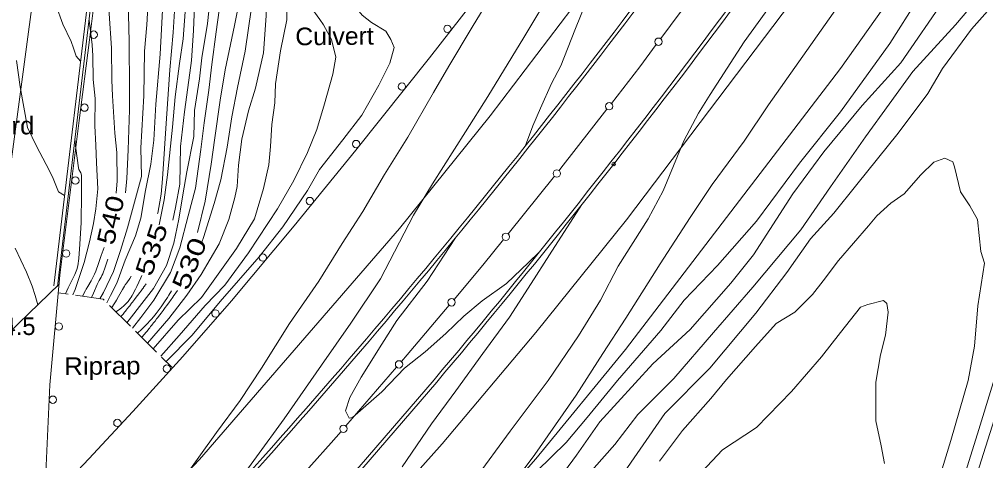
# Model space of a CAD drawing. Extents: x 2361284 to 2366480, y 6976556 to 6985346.
# Drawn here: x 2364482.3 to 2364745.4, y 6979380.2 to 6979500.3 of the extents above; entities that cross this region are included whole.
import ezdxf
from ezdxf.enums import TextEntityAlignment as Align

# ---------------------------------------------------------------- set-up
doc = ezdxf.new("R2010")
doc.units = 0
doc.header["$LTSCALE"] = 1.9
doc.header["$PDMODE"] = 32
doc.header["$PDSIZE"] = 0.95
for name, color, linetype, lineweight in [('12', 7, 'Continuous', 13), ('13', 7, 'Continuous', 13), ('14', 7, 'Continuous', 13), ('17', 7, 'Continuous', 13), ('24', 7, 'Continuous', 13), ('3', 7, 'Continuous', 13), ('5', 7, 'Continuous', 13), ('8', 7, 'Continuous', 13)]:
    doc.layers.add(name, color=color, linetype=linetype, lineweight=lineweight)

msp = doc.modelspace()

# ---------------------------------------------------------------- linework, layer by layer
at = {"layer": '12'}
for points in [[(2364787.256, 6979647.255), (2364782.456, 6979639.758), (2364777.767, 6979631.193), (2364772.033, 6979619.957), (2364767.077, 6979611.111), (2364762.805, 6979602.97), (2364742.22, 6979569.631), (2364735.656, 6979559.6), (2364731.407, 6979551.048), (2364725.392, 6979538.89), (2364719.999, 6979527.478), (2364711.075, 6979512.172), (2364686.287, 6979477.036), (2364679.662, 6979467.141), (2364670.943, 6979455.338), (2364664.968, 6979446.37), (2364656.768, 6979433.762), (2364647.467, 6979419.003), (2364641.159, 6979409.332), (2364633.966, 6979398.082), (2364622.679, 6979381.875), (2364618.177, 6979375.791)], [(2364623.252, 6979377.36), (2364631.228, 6979385.127), (2364636.904, 6979391.931), (2364645.169, 6979402.049), (2364656.99, 6979415.653), (2364663.302, 6979423.903), (2364672.432, 6979433.321), (2364683.069, 6979445.322), (2364694.769, 6979461.124), (2364705.887, 6979475.132), (2364719.351, 6979493.691), (2364727.016, 6979505.894), (2364732.937, 6979516.301), (2364744.405, 6979527.1), (2364750.922, 6979535.832)], [(2364508.717, 6979452.965), (2364508.975, 6979456.318), (2364508.872, 6979463.997), (2364508.322, 6979469.272), (2364507.666, 6979479.416), (2364507.515, 6979483.755), (2364507.432, 6979492.416), (2364506.803, 6979501.83), (2364506.463, 6979507.066), (2364506.477, 6979513.948), (2364506.592, 6979517.629), (2364506.418, 6979521.287), (2364505.369, 6979525.318)], [(2364530.33, 6979524.335), (2364529.599, 6979520.168), (2364528.604, 6979513.407), (2364527.832, 6979507.269), (2364526.909, 6979494.991), (2364525.903, 6979488.2), (2364524.759, 6979479.189), (2364523.977, 6979470.912), (2364522.67, 6979457.978), (2364521.725, 6979451.139), (2364520.399, 6979444.346)], [(2364546.727, 6979521.561), (2364546.803, 6979519.831), (2364546.487, 6979512.097), (2364545.479, 6979503.448), (2364543.791, 6979491.62), (2364541.736, 6979481.69), (2364540.172, 6979473.696), (2364538.94, 6979465.473), (2364537.184, 6979456.626), (2364535.365, 6979450.158), (2364532.473, 6979440.92), (2364532.035, 6979439.666)], [(2364499.463, 6979424.935), (2364500.289, 6979426.474), (2364500.501, 6979426.855), (2364500.939, 6979427.608), (2364501.827, 6979429.108), (2364502.247, 6979429.873), (2364502.433, 6979430.241), (2364502.779, 6979430.99), (2364503.096, 6979431.751), (2364503.295, 6979432.263), (2364503.674, 6979433.296), (2364504.251, 6979434.931), (2364504.628, 6979436.023), (2364505.367, 6979438.213)], [(2364515.67, 6979430.56), (2364515.405, 6979429.968), (2364514.861, 6979428.794), (2364514.298, 6979427.631), (2364513.911, 6979426.859), (2364513.11, 6979425.316), (2364512.994, 6979425.104), (2364512.748, 6979424.692), (2364512.483, 6979424.292), (2364512.296, 6979424.033), (2364511.9, 6979423.533), (2364511.584, 6979423.173), (2364511.365, 6979422.939), (2364510.908, 6979422.489), (2364510.671, 6979422.271), (2364510.179, 6979421.852), (2364509.668, 6979421.453), (2364509.317, 6979421.198), (2364508.594, 6979420.712)], [(2364525.36, 6979426.482), (2364524.943, 6979425.88), (2364524.733, 6979425.58), (2364524.418, 6979425.131), (2364524.102, 6979424.683), (2364523.943, 6979424.46), (2364523.622, 6979424.015), (2364523.461, 6979423.793), (2364523.218, 6979423.461), (2364522.442, 6979422.41), (2364522.053, 6979421.885), (2364521.469, 6979421.1), (2364520.882, 6979420.316), (2364520.587, 6979419.925), (2364520.193, 6979419.404), (2364519.995, 6979419.145), (2364519.697, 6979418.756), (2364519.248, 6979418.174), (2364518.857, 6979417.673), (2364518.594, 6979417.341), (2364518.419, 6979417.12), (2364518.065, 6979416.68), (2364517.799, 6979416.351), (2364517.621, 6979416.132), (2364517.263, 6979415.696), (2364517.083, 6979415.478), (2364516.722, 6979415.044), (2364516.359, 6979414.611), (2364516.116, 6979414.323), (2364515.629, 6979413.749)], [(2364661.126, 6979369.789), (2364673.799, 6979383.212), (2364683.052, 6979389.2), (2364692.53, 6979399.019), (2364700.691, 6979408.438), (2364705.928, 6979415.118), (2364711.392, 6979421.951), (2364713.345, 6979422.739), (2364717.605, 6979423.789), (2364718.523, 6979422.989), (2364718.915, 6979420.612), (2364718.185, 6979414.355), (2364716.835, 6979409.052), (2364715.567, 6979401.538), (2364715.546, 6979391.099), (2364717.021, 6979384.223), (2364717.917, 6979379.47)]]:
    msp.add_lwpolyline(points, dxfattribs=at)
at = {"layer": '13'}
for points in [[(2364620.15, 6979465.905), (2364622.119, 6979471.285), (2364624.244, 6979476.056), (2364627.169, 6979482.803), (2364629.753, 6979487.607), (2364633.522, 6979497.335), (2364636.865, 6979505.407), (2364639.292, 6979509.969), (2364644.824, 6979519.263), (2364649.342, 6979527.957), (2364657.239, 6979540.882), (2364661.499, 6979548.313), (2364667.846, 6979558.115), (2364673.103, 6979566.864), (2364683.175, 6979583.532), (2364688.716, 6979593.904), (2364696.659, 6979609.441), (2364709.417, 6979629.723), (2364716.151, 6979640.898), (2364737.809, 6979679.106), (2364747.223, 6979695.647), (2364756.743, 6979713.528)], [(2364606.243, 6979375.008), (2364615.948, 6979388.252), (2364626.328, 6979402.01), (2364634.582, 6979414.21), (2364640.551, 6979423.836), (2364645.393, 6979433.164), (2364653.521, 6979445.982), (2364657.599, 6979453.641), (2364663.23, 6979467.235), (2364667.259, 6979474.734), (2364670.39, 6979479.803), (2364679.645, 6979494.173), (2364690.384, 6979508.995), (2364700.039, 6979523.348), (2364710.808, 6979540.152), (2364718.403, 6979552.334), (2364730.623, 6979571.471), (2364739.504, 6979587.087), (2364743.654, 6979594.506), (2364751.232, 6979608.4), (2364759.489, 6979622.498), (2364774.394, 6979649.332)], [(2364498.995, 6979488.904), (2364497.752, 6979490.203), (2364497.071, 6979492.387), (2364496.413, 6979494.261), (2364494.139, 6979498.9), (2364492.208, 6979504.201), (2364489.617, 6979511.736), (2364488.106, 6979516.033), (2364486.853, 6979520.571), (2364485.287, 6979528.597), (2364484.352, 6979533.327), (2364483.073, 6979541.666), (2364483.097, 6979546.467), (2364483.36, 6979556.73), (2364482.575, 6979561.372), (2364482.267, 6979566.5)], [(2364630.793, 6979377.251), (2364633.981, 6979381.763), (2364640.396, 6979390.744), (2364654.816, 6979406.602), (2364664.928, 6979415.859), (2364676.029, 6979428.455), (2364682.177, 6979436.174), (2364692.888, 6979452.776), (2364701.361, 6979464.177), (2364711.791, 6979476.798), (2364722.372, 6979488.388), (2364734.563, 6979506.256), (2364744.443, 6979518.89), (2364754.434, 6979531.506)], [(2364504.25, 6979424.26), (2364505.194, 6979425.98), (2364507.93, 6979431.647), (2364509.816, 6979437.375), (2364511.747, 6979443.514), (2364515.573, 6979457.521), (2364515.359, 6979465.309), (2364516.175, 6979479.477), (2364516.42, 6979491.57), (2364517.062, 6979498.728), (2364517.558, 6979508.552), (2364518.228, 6979520.15), (2364518.888, 6979526.466)], [(2364506.141, 6979423.148), (2364507.171, 6979425.188), (2364508.82, 6979428.505), (2364511.16, 6979434.768), (2364513.898, 6979441.394), (2364515.411, 6979446.168), (2364516.64, 6979453.66), (2364518.111, 6979460.885), (2364518.959, 6979467.403), (2364519.516, 6979477.209), (2364520.617, 6979490.78), (2364521.482, 6979506.179), (2364522.447, 6979515.169), (2364522.796, 6979525.733)], [(2364511.196, 6979453.069), (2364511.541, 6979456.961), (2364511.945, 6979464.756), (2364512.259, 6979475.659), (2364512.31, 6979481.111), (2364512.174, 6979494.341), (2364512.016, 6979501.49), (2364512.402, 6979511.423), (2364512.704, 6979518.547), (2364512.727, 6979521.589), (2364512.397, 6979527.674)], [(2364535.889, 6979523.368), (2364535.544, 6979519.714), (2364534.92, 6979513.818), (2364534.55, 6979508.503), (2364533.509, 6979499.134), (2364532.008, 6979489.808), (2364531.323, 6979484.041), (2364529.965, 6979475.429), (2364529.792, 6979468.386), (2364527.903, 6979458.768), (2364526.862, 6979452.568), (2364525.705, 6979445.896), (2364524.357, 6979439.393), (2364522.355, 6979433.274), (2364518.814, 6979427.01), (2364516.324, 6979423.805), (2364511.592, 6979417.741)], [(2364539.485, 6979522.772), (2364538.863, 6979519.846), (2364537.701, 6979511.613), (2364536.675, 6979502.754), (2364535.901, 6979496.837), (2364534.765, 6979488.004), (2364533.892, 6979480.956), (2364532.647, 6979472.085), (2364531.695, 6979464.874), (2364530.285, 6979454.31), (2364528.287, 6979446.811), (2364525.99, 6979438.089), (2364523.483, 6979431.395), (2364518.943, 6979423.91), (2364515.368, 6979419.187), (2364513.127, 6979416.225)], [(2364519.96, 6979447.322), (2364520.028, 6979447.543), (2364520.598, 6979450.653), (2364520.891, 6979452.734), (2364521.29, 6979456.915), (2364522.394, 6979473.327), (2364523.269, 6979486.505), (2364524.183, 6979496.635), (2364524.684, 6979503.91), (2364525.346, 6979513.136), (2364526.183, 6979525.005)], [(2364532.634, 6979523.917), (2364531.784, 6979519.668), (2364530.982, 6979510.379), (2364530.045, 6979503.821), (2364529.748, 6979497.208), (2364529.185, 6979489.041), (2364527.904, 6979479.709), (2364527.248, 6979475.103), (2364526.208, 6979465.632), (2364526.045, 6979455.44), (2364524.835, 6979449.079), (2364524.058, 6979445.591)], [(2364550.022, 6979521.012), (2364549.32, 6979515.955), (2364549.449, 6979508.735), (2364549.53, 6979501.216), (2364548.756, 6979491.178), (2364546.598, 6979481.507), (2364544.746, 6979475.41), (2364542.868, 6979467.68), (2364541.996, 6979460.632), (2364541.642, 6979454.768), (2364541.02, 6979451.832), (2364539.337, 6979445.796), (2364536.729, 6979439.241), (2364531.818, 6979430.894), (2364527.872, 6979425.225), (2364523.032, 6979418.86), (2364517.215, 6979412.174)], [(2364552.626, 6979520.577), (2364554.437, 6979517.324), (2364555.314, 6979511.331), (2364555.151, 6979500.09), (2364553.461, 6979491.693), (2364552.017, 6979482.668), (2364551.835, 6979477.586), (2364551.091, 6979471.66), (2364550.658, 6979465.674), (2364550.236, 6979460.64), (2364548.807, 6979454.266), (2364546.335, 6979446.032), (2364541.422, 6979437.935), (2364536.912, 6979431.612), (2364531.898, 6979424.563), (2364525.517, 6979418.413), (2364518.789, 6979410.609)], [(2364556.763, 6979519.886), (2364557.01, 6979518.098), (2364558.339, 6979512.98), (2364560.443, 6979507.309), (2364561.516, 6979503.81), (2364564.141, 6979500.185), (2364565.145, 6979498.715), (2364567.323, 6979494.795), (2364568.47, 6979489.925), (2364567.703, 6979485.317), (2364565.369, 6979477.296), (2364563.315, 6979470.316), (2364560.764, 6979464.08), (2364557.037, 6979456.385), (2364552.63, 6979448.713), (2364544.684, 6979436.706), (2364538.297, 6979427.945), (2364532.949, 6979422.423), (2364525.846, 6979414.306), (2364520.809, 6979408.608)], [(2364543.12, 6979522.166), (2364542.873, 6979518.684), (2364542.851, 6979512.602), (2364542.59, 6979507.4), (2364540.885, 6979498.604), (2364538.38, 6979486.489), (2364537.028, 6979478.235), (2364535.496, 6979468), (2364534.533, 6979460.871), (2364532.899, 6979450.775), (2364530.85, 6979442.265)], [(2364560.51, 6979519.142), (2364561.537, 6979516.371), (2364564.079, 6979513.034), (2364566.587, 6979510.208), (2364569.636, 6979508.037), (2364573.12, 6979504.481), (2364575.63, 6979501.405), (2364578.209, 6979499.369), (2364582.142, 6979497.026), (2364583.443, 6979494.758), (2364584.384, 6979492.617), (2364583.235, 6979488.305), (2364580.191, 6979482.366), (2364575.579, 6979474.173), (2364570.372, 6979467.442), (2364564.068, 6979459.452), (2364560.802, 6979453.72), (2364554.016, 6979443.805), (2364547.594, 6979435.624), (2364536.968, 6979423.541), (2364529.385, 6979414.34), (2364522.243, 6979407.192)], [(2364633.926, 6979372.781), (2364644.444, 6979384.643), (2364650.757, 6979392.783), (2364660.484, 6979402.555), (2364671.336, 6979415.04), (2364681.99, 6979427.451), (2364695.081, 6979443.027), (2364703.141, 6979454.744), (2364712.722, 6979468.275), (2364725.645, 6979486.029), (2364737.204, 6979498.771), (2364750.229, 6979514.045)], [(2364526.828, 6979375.103), (2364536.037, 6979387.912), (2364542.395, 6979396.582), (2364548.261, 6979405.409), (2364555.836, 6979417.522), (2364563.847, 6979429.068), (2364570.241, 6979439.259), (2364575.797, 6979448.024), (2364581.712, 6979458.069), (2364588.117, 6979468.181), (2364595.092, 6979480.378), (2364599.273, 6979487.528), (2364605.632, 6979498.17), (2364612.407, 6979509.364)], [(2364540.602, 6979372.664), (2364546.85, 6979381.294), (2364554.393, 6979391.557), (2364564.565, 6979406.184), (2364572.577, 6979417.591), (2364580.612, 6979429.678), (2364589.659, 6979447.014), (2364594.848, 6979455.544), (2364603.823, 6979469.621), (2364609.842, 6979479.308), (2364619.701, 6979495.273), (2364627.792, 6979508.83)], [(2364645.467, 6979374.861), (2364658.075, 6979393.032), (2364670.328, 6979405.41), (2364682.837, 6979420.299), (2364691.292, 6979431.38), (2364697.725, 6979440.532), (2364704.09, 6979447.563), (2364710.355, 6979455.312), (2364721.634, 6979469.31), (2364729.651, 6979480.127), (2364733.717, 6979486.916), (2364741.605, 6979497.592), (2364750.223, 6979507.414)], [(2364496.909, 6979425.302), (2364497.465, 6979426.767), (2364498.624, 6979430.048), (2364499.946, 6979434.091), (2364501.403, 6979439.755), (2364502.475, 6979444.745), (2364503.157, 6979448.723), (2364503.636, 6979454.147), (2364503.279, 6979461.214), (2364503.173, 6979466.053), (2364502.832, 6979471.331), (2364502.952, 6979478.761), (2364502.433, 6979483.917), (2364502.322, 6979490.286), (2364502.164, 6979493.286), (2364501.289, 6979500.048)], [(2364494.642, 6979452.341), (2364493.002, 6979453.316), (2364491.353, 6979457.4), (2364489.601, 6979460.814), (2364487.014, 6979465.769), (2364484.556, 6979470.867), (2364482.551, 6979481.938), (2364481.553, 6979489.058)], [(2364494.836, 6979425.592), (2364495.641, 6979427.22), (2364497.436, 6979430.817), (2364497.977, 6979432.217), (2364498.22, 6979433.194), (2364498.505, 6979435.187), (2364498.807, 6979439.14), (2364499.102, 6979445.023), (2364499.218, 6979452.815), (2364499.241, 6979457.835), (2364499.039, 6979458.534), (2364498.531, 6979459.418), (2364498.38, 6979459.887), (2364497.69, 6979465.134), (2364497.445, 6979467.769)], [(2364656.658, 6979380.067), (2364662.889, 6979388.448), (2364670.576, 6979397.171), (2364674.827, 6979402.311), (2364682.792, 6979411.318), (2364688.363, 6979417.572), (2364693.494, 6979420.61), (2364698.32, 6979425.377), (2364701.155, 6979429.134), (2364705.342, 6979434.644), (2364713.552, 6979444.122), (2364715.836, 6979446.804), (2364719.613, 6979450.301), (2364723.21, 6979452.834), (2364727.742, 6979457.948), (2364731.349, 6979461.382), (2364734.309, 6979462.47), (2364736.458, 6979461.521), (2364736.932, 6979460.095), (2364738.595, 6979453.351), (2364741.131, 6979449.546), (2364743.228, 6979445.834), (2364744.11, 6979437.152), (2364745.091, 6979433.972), (2364743.311, 6979422.314), (2364742.385, 6979411.345), (2364740.643, 6979402.047), (2364735.959, 6979385.723), (2364731.246, 6979370.276)], [(2364586.548, 6979378.591), (2364594.569, 6979390.239), (2364601.142, 6979399.24), (2364608.486, 6979409.352), (2364615.804, 6979419.222), (2364621.717, 6979428.428), (2364626.642, 6979436.226), (2364635.474, 6979449.851)], [(2364623.896, 6979436.9), (2364620.993, 6979434.112), (2364614.957, 6979428.374), (2364608.33, 6979423.68), (2364603.379, 6979419.564), (2364598.415, 6979414.806), (2364592.832, 6979409.833), (2364587.184, 6979405.349), (2364581.054, 6979398.969), (2364573.011, 6979391.924), (2364572.102, 6979391.805), (2364571.153, 6979393.805), (2364572.299, 6979397.386), (2364575.356, 6979402.925), (2364581.031, 6979411.951), (2364585.13, 6979418.37), (2364593.34, 6979429.019), (2364601.087, 6979440.823)], [(2364487.334, 6979422.619), (2364486.589, 6979425.182), (2364485.806, 6979427.716), (2364484.24, 6979431.481), (2364481.128, 6979438.012)], [(2364501.957, 6979424.589), (2364502.47, 6979425.777), (2364503.533, 6979428.135), (2364503.701, 6979428.488), (2364504.062, 6979429.183), (2364504.554, 6979430.105), (2364504.786, 6979430.572), (2364504.997, 6979431.048), (2364505.093, 6979431.29), (2364505.549, 6979432.54), (2364506.428, 6979435.053)], [(2364507.453, 6979421.851), (2364508.152, 6979422.899), (2364508.488, 6979423.431), (2364508.774, 6979423.903), (2364509.327, 6979424.857), (2364510.414, 6979426.777), (2364510.977, 6979427.725), (2364511.165, 6979428.026), (2364511.557, 6979428.617), (2364512.36, 6979429.789), (2364512.752, 6979430.382)], [(2364516.811, 6979428.361), (2364516.634, 6979428.091), (2364516.515, 6979427.912), (2364516.435, 6979427.793), (2364516.274, 6979427.557), (2364516.152, 6979427.38), (2364516.071, 6979427.263), (2364515.906, 6979427.03), (2364515.823, 6979426.914), (2364515.655, 6979426.683), (2364515.486, 6979426.453), (2364515.373, 6979426.3), (2364515.143, 6979425.995), (2364514.471, 6979425.113), (2364514.134, 6979424.672), (2364513.628, 6979424.013), (2364513.12, 6979423.356), (2364512.865, 6979423.028), (2364512.354, 6979422.374), (2364512.097, 6979422.048), (2364511.709, 6979421.56), (2364511.363, 6979421.127), (2364511.19, 6979420.911), (2364510.928, 6979420.589), (2364510.534, 6979420.106), (2364510.137, 6979419.625), (2364509.937, 6979419.385)], [(2364523.78, 6979426.457), (2364523.011, 6979425.213), (2364522.618, 6979424.599), (2364521.813, 6979423.385), (2364521.262, 6979422.585), (2364520.888, 6979422.055), (2364520.121, 6979421.002), (2364519.557, 6979420.264), (2364519.172, 6979419.782), (2364518.38, 6979418.842), (2364517.974, 6979418.382), (2364517.141, 6979417.48), (2364516.282, 6979416.597), (2364515.695, 6979416.016), (2364514.49, 6979414.868)], [(2364750.663, 6979411.704), (2364743.541, 6979388.695), (2364736.992, 6979367.521)], [(2364748.407, 6979393.351), (2364740.794, 6979369.327)]]:
    msp.add_lwpolyline(points, dxfattribs=at)
at = {"layer": '14'}
for points in [[(2364788.322, 6980235.427), (2364751.681, 6980173.335), (2364672.902, 6980040.208), (2364634.711, 6979971.851), (2364622.071, 6979947.18), (2364598.761, 6979896.866), (2364567.538, 6979821.813), (2364553.395, 6979783.669), (2364537.103, 6979734.874), (2364529.681, 6979710.276), (2364519.464, 6979673.08), (2364501.297, 6979593.872), (2364491.081, 6979538.866), (2364486.722, 6979511.209), (2364479.824, 6979459.469), (2364477.138, 6979433.54), (2364474.49, 6979394.536), (2364471.751, 6979300.826)], [(2364488.166, 6979335.073), (2364531.387, 6979380.536), (2364585.832, 6979443.358), (2364610.525, 6979474.004), (2364658.18, 6979536.621), (2364706.572, 6979606.155), (2364727.555, 6979638.679), (2364767.485, 6979704.969), (2364787.631, 6979741.015), (2364825.518, 6979814.358), (2364859.052, 6979886.107), (2364874.641, 6979922.53), (2364903.701, 6979996.656), (2364916.752, 6980034.257), (2364950.998, 6980144.338), (2364960.936, 6980179.186)], [(2365007.099, 6980165.523), (2364980.625, 6980074.346), (2364954.823, 6979998.696), (2364928.454, 6979929.011), (2364895.715, 6979852.887), (2364859.717, 6979777.84), (2364824.691, 6979711.963), (2364785.746, 6979644.97), (2364742.17, 6979575.951), (2364695.149, 6979508.5), (2364647.665, 6979445.756), (2364622.953, 6979415.12), (2364597.396, 6979384.838), (2364544.659, 6979325.73), (2364510.437, 6979289.982)]]:
    msp.add_lwpolyline(points, dxfattribs=at)
at = {"layer": '17'}
for points in [[(2364539.12, 6979681.107), (2364531.965, 6979653.187), (2364526.555, 6979631.065), (2364521.426, 6979608.875), (2364516.409, 6979585.206), (2364511.776, 6979561.45), (2364507.609, 6979539.019), (2364504.133, 6979516.495), (2364501.371, 6979494.638), (2364498.617, 6979472.781), (2364495.967, 6979451.734), (2364493.318, 6979430.678), (2364490.611, 6979400.88), (2364489.225, 6979370.965)], [(2364489.133, 6979367.984), (2364501.274, 6979380.71), (2364513.242, 6979393.584), (2364526.791, 6979408.535), (2364540.077, 6979423.711), (2364557.164, 6979444.065), (2364573.949, 6979464.666), (2364593.982, 6979489.747), (2364613.672, 6979515.097), (2364633.501, 6979541.667), (2364652.926, 6979568.522), (2364666.316, 6979587.512), (2364679.486, 6979606.668), (2364686.387, 6979617.014), (2364692.977, 6979627.557), (2364695.131, 6979631.318), (2364697.275, 6979635.078), (2364699.51, 6979638.87), (2364701.765, 6979642.651)]]:
    msp.add_lwpolyline(points, dxfattribs=at)
for centre in [(2364502.563, 6979496.085), (2364598.863, 6979497.657), (2364586.488, 6979481.963), (2364500.062, 6979476.242), (2364574.004, 6979466.337), (2364497.562, 6979456.399), (2364561.387, 6979450.832), (2364495.065, 6979436.555), (2364548.627, 6979435.451), (2364535.694, 6979420.222), (2364493.054, 6979416.694), (2364522.465, 6979405.247), (2364491.427, 6979396.807), (2364508.992, 6979390.483)]:
    msp.add_circle(centre, 1, dxfattribs=at)
at = {"layer": '24'}
for p, q in [((2364495.637, 6979425.48), (2364492.983, 6979425.854)), ((2364512.531, 6979416.81), (2364506.847, 6979422.445)), ((2364519.638, 6979409.767), (2364513.955, 6979415.403)), ((2364523.899, 6979405.547), (2364521.061, 6979408.36))]:
    msp.add_line(p, q, dxfattribs=at)
msp.add_lwpolyline([(2364505.424, 6979423.851), (2364505.141, 6979424.139), (2364497.62, 6979425.197)], dxfattribs=at)
at = {"layer": '3'}
msp.add_line((2364643.392, 6979461.494), (2364643.395, 6979461.497), dxfattribs=at)
for points in [[(2364933.52, 6979898.889), (2364924.862, 6979870.316), (2364921.525, 6979859.432), (2364916.813, 6979846.921), (2364905.644, 6979822.569), (2364883.804, 6979775.159), (2364858.175, 6979726.593), (2364819.198, 6979657.718), (2364780.056, 6979593.868), (2364759.519, 6979562.537), (2364705.906, 6979486.851), (2364647.319, 6979410.421), (2364622.96, 6979380.757), (2364572.295, 6979323.083), (2364533.944, 6979284.135)], [(2364502.671, 6979519.791), (2364502.672, 6979519.792), (2364491.715, 6979427.742)], [(2364503.617, 6979519.628), (2364503.623, 6979519.681), (2364492.666, 6979427.631)]]:
    msp.add_lwpolyline(points, dxfattribs=at)
for centre, radius, start, end in [((2363202.327, 6980596.735), 1834.513, 321.76984, 329.24428), ((2363202.327, 6980596.735), 1835.473, 321.76984, 329.24428), ((2363088.347, 6980685.374), 1957.939, 317.39064, 324.08844), ((2363088.347, 6980685.374), 1958.899, 317.39064, 324.08844), ((2363179.165, 6980602.527), 1856.318, 315.21492, 322.07164), ((2363179.165, 6980602.527), 1857.278, 315.21492, 322.07164)]:
    msp.add_arc(centre, radius, start, end, dxfattribs=at)
msp.add_point((2364644.149, 6979460.903), dxfattribs=at)
at = {"layer": '5'}
for p, q in [((2364656.975, 6979495.018), (2364669.555, 6979511.967)), ((2364615.398, 6979441.889), (2364628.039, 6979457.56)), ((2364571.242, 6979389.697), (2364585.05, 6979405.669))]:
    msp.add_line(p, q, dxfattribs=at)
for points in [[(2364643.512, 6979477.389), (2364651.238, 6979487.302), (2364655.751, 6979493.376)], [(2364629.304, 6979459.172), (2364629.758, 6979459.746), (2364642.287, 6979475.817)], [(2364600.686, 6979424.087), (2364608.528, 6979433.363), (2364614.153, 6979440.337)], [(2364586.346, 6979407.171), (2364587.95, 6979409.026), (2364599.361, 6979422.525)], [(2364556.519, 6979373.105), (2364567.237, 6979385.068), (2364569.897, 6979388.144)]]:
    msp.add_lwpolyline(points, dxfattribs=at)
for centre in [(2364656.34, 6979494.177), (2364642.9, 6979476.609), (2364628.662, 6979458.342), (2364614.781, 6979441.12), (2364600.006, 6979423.287), (2364585.695, 6979406.42), (2364570.546, 6979388.901)]:
    msp.add_circle(centre, 1, dxfattribs=at)
at = {"layer": '8'}
msp.add_line((2364456.644, 6979393.146), (2364493.151, 6979428.206), dxfattribs=at)

# ---------------------------------------------------------------- texts
at = {"layer": '12'}
for s, height, rotation, width, p in [(' 540 ', 4.8, 77.053, 1.25, (2364509.506, 6979445.123)), (' 535 ', 4.799, 71.489, 1.35, (2364520.571, 6979436.906)), (' 530 ', 4.8, 68.053, 1.35, (2364530.84, 6979432.943))]:
    msp.add_text(s, height=height, rotation=rotation, dxfattribs=dict(at, width=width)).set_placement(p, align=Align.CENTER)
msp.add_text('544.5', height=4.799, rotation=0.545, dxfattribs=at).set_placement((2364470.663, 6979414.262))
at = {"layer": '17', "width": 1.1}
msp.add_text('Guard', height=4.799, rotation=0.545, dxfattribs=at).set_placement((2364466.834, 6979468.808))
at = {"layer": '24', "width": 1.1}
msp.add_text('Riprap', height=4.799, rotation=0.545, dxfattribs=at).set_placement((2364494.526, 6979403.518))
at = {"layer": '8', "width": 1.05}
msp.add_text('Culvert', height=4.799, rotation=0.545, dxfattribs=at).set_placement((2364557.477, 6979493.182))

doc.saveas('drawing.dxf')
